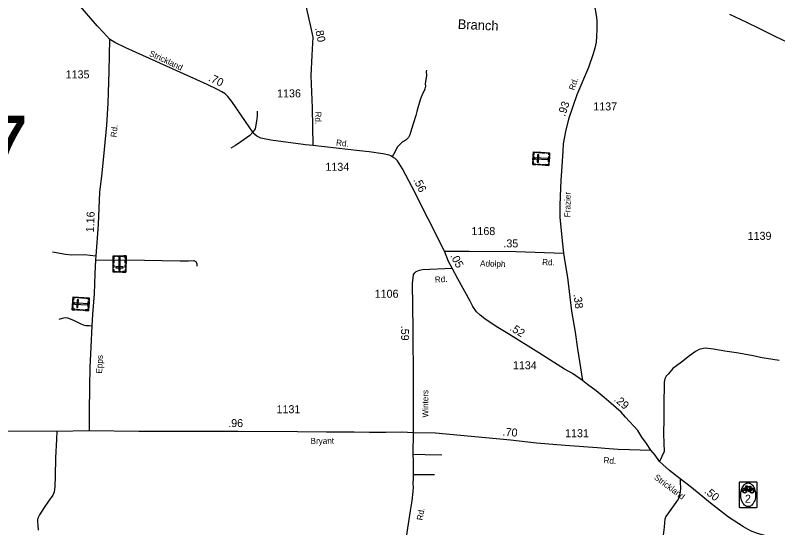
# Model space of a CAD drawing. Extents: x 2220236 to 2384410, y 720751 to 894131.
# Drawn here: x 2249679 to 2261578, y 758435 to 766439 of the extents above; entities that cross this region are included whole.
import ezdxf

# ---------------------------------------------------------------- set-up
doc = ezdxf.new("R2010")
doc.units = 0
doc.layers.add('Default', color=7, linetype='Continuous')

msp = doc.modelspace()

# ---------------------------------------------------------------- linework, layer by layer
at = {"layer": 'Default'}
for points in [[(2253735, 768539), (2253754, 768471), (2253836, 768290), (2253909, 768140), (2254069, 767751), (2254102, 767628), (2254119, 767518), (2254123, 767345), (2254119, 767178), (2254123, 767067), (2254133, 767005), (2254137, 766966), (2254170, 766809), (2254187, 766706), (2254224, 766539), (2254288, 766261), (2254321, 766094), (2254309, 765815), (2254292, 765492), (2254313, 764992), (2254323, 764403)], [(2251150, 766067), (2251054, 766168), (2250957, 766274), (2250659, 766618), (2250566, 766761), (2250503, 766891), (2250460, 767010), (2250394, 767190), (2250344, 767387), (2250271, 767630), (2250246, 767723)], [(2258518, 767506), (2258559, 767302), (2258656, 766859), (2258714, 766617), (2258747, 766409), (2258753, 766341), (2258755, 766221), (2258751, 766106), (2258743, 766019), (2258726, 765925), (2258699, 765834), (2258625, 765625), (2258442, 765195), (2258310, 764817), (2258268, 764625), (2258231, 764430), (2258223, 764318), (2258206, 764083), (2258195, 763860), (2258183, 763612), (2258176, 763460), (2258177, 763287), (2258212, 762914), (2258236, 762721)], [(2260825, 766453), (2261091, 766328), (2261281, 766238), (2261542, 766109), (2261718, 766021)], [(2251150, 766067), (2251139, 765559), (2251121, 765063), (2251102, 764721), (2251065, 764342), (2251030, 763974), (2250993, 763674), (2250973, 763169), (2250938, 762683), (2250932, 762620), (2250921, 762400), (2250908, 762089), (2250884, 761767), (2250873, 761590), (2250859, 761254), (2250843, 760938), (2250836, 760634), (2250830, 760245), (2250834, 759953)], [(2254323, 764403), (2254208, 764417), (2254133, 764425), (2253781, 764472), (2253667, 764490), (2253513, 764520), (2253448, 764552), (2253416, 764576), (2253394, 764597), (2253384, 764612), (2253274, 764781), (2253060, 765093), (2252997, 765168), (2252953, 765209), (2252901, 765244), (2252837, 765277), (2252672, 765355), (2251404, 765929), (2251233, 766013), (2251150, 766067)], [(2256097, 765581), (2256093, 765559), (2256094, 765495), (2256075, 765369), (2256079, 765333), (2256069, 765291), (2256059, 765259), (2256040, 765223), (2256012, 765160), (2255999, 765120), (2255960, 764992), (2255944, 764934), (2255931, 764872), (2255894, 764760), (2255865, 764657), (2255835, 764569), (2255818, 764529), (2255802, 764513), (2255778, 764493), (2255746, 764474), (2255716, 764454), (2255690, 764430), (2255680, 764418), (2255645, 764382), (2255617, 764338), (2255603, 764299), (2255582, 764265), (2255563, 764230)], [(2253456, 764939), (2253454, 764867), (2253443, 764782), (2253421, 764667), (2253384, 764612)], [(2253384, 764612), (2253339, 764563), (2253197, 764461), (2253117, 764403), (2253045, 764364)], [(2256375, 762752), (2255869, 763764), (2255724, 764040), (2255644, 764164), (2255607, 764203), (2255563, 764230), (2255538, 764242), (2255512, 764254), (2255415, 764273), (2255202, 764306), (2255050, 764321), (2254323, 764403)], [(2256375, 762752), (2256763, 762755), (2257496, 762750), (2258236, 762721)], [(2250259, 762744), (2250462, 762709), (2250560, 762696), (2250758, 762701), (2250938, 762683)], [(2256496, 762489), (2256441, 762592), (2256375, 762752)], [(2258236, 762721), (2258253, 762587), (2258295, 762343), (2258360, 761819), (2258418, 761490), (2258455, 761227), (2258501, 760932), (2258531, 760735)], [(2250932, 762620), (2251695, 762614), (2251973, 762607), (2252253, 762601), (2252381, 762602), (2252463, 762606), (2252477, 762605), (2252495, 762591), (2252501, 762581), (2252513, 762559), (2252511, 762545), (2252511, 762521)], [(2255893, 759925), (2255893, 760726), (2255886, 761536), (2255880, 762256), (2255886, 762333), (2255895, 762389), (2255917, 762418), (2255935, 762435), (2255988, 762459), (2256034, 762468), (2256496, 762489)], [(2258531, 760735), (2258374, 760842), (2258249, 760914), (2258076, 761021), (2257847, 761165), (2257364, 761467), (2257185, 761577), (2257006, 761700), (2256934, 761757), (2256877, 761809), (2256818, 761891), (2256776, 761975), (2256588, 762320), (2256496, 762489)], [(2250364, 761690), (2250418, 761710), (2250460, 761719), (2250492, 761714), (2250588, 761677), (2250642, 761651), (2250692, 761627), (2250737, 761603), (2250781, 761593), (2250832, 761595), (2250873, 761590)], [(2261601, 761048), (2261503, 761061), (2261336, 761091), (2261168, 761126), (2260932, 761165), (2260752, 761194), (2260575, 761226), (2260445, 761237), (2260391, 761228), (2260352, 761218), (2260292, 761187), (2260201, 761120), (2260074, 761019), (2259943, 760922), (2259875, 760837), (2259836, 760803), (2259814, 760761), (2259805, 760711), (2259800, 760337), (2259802, 760143), (2259796, 759897), (2259803, 759625), (2259734, 759471)], [(2259595, 759649), (2259528, 759750), (2259456, 759850), (2259394, 759952), (2259204, 760163), (2259134, 760239), (2259054, 760307), (2258980, 760373), (2258869, 760469), (2258745, 760573), (2258611, 760674), (2258531, 760735)], [(2247984, 759217), (2248226, 759481), (2248417, 759681), (2248508, 759763), (2248615, 759829), (2248721, 759882), (2248846, 759917), (2248956, 759936), (2249192, 759947), (2250330, 759945), (2250834, 759953)], [(2250330, 759945), (2250323, 759820), (2250306, 759529), (2250301, 759239), (2250297, 759081), (2250286, 758991), (2250264, 758942), (2250195, 758850), (2250131, 758749), (2250058, 758637), (2250042, 758608), (2250031, 758586), (2250026, 758560), (2250026, 758527), (2250031, 758476), (2250037, 758395)], [(2250834, 759953), (2251605, 759945), (2253158, 759944), (2254082, 759936), (2254535, 759933), (2254966, 759931), (2255207, 759927), (2255464, 759927), (2255706, 759931), (2255893, 759925)], [(2255724, 754316), (2255727, 756686), (2255733, 757383), (2255745, 758031), (2255782, 758293), (2255824, 758566), (2255848, 758698), (2255873, 758858), (2255888, 759003), (2255893, 759064), (2255890, 759124), (2255895, 759206), (2255896, 759266), (2255896, 759292), (2255893, 759372), (2255895, 759482), (2255890, 759582), (2255893, 759925)], [(2255893, 759925), (2256235, 759916), (2257407, 759806), (2257811, 759763), (2258259, 759725), (2258764, 759687), (2258882, 759677), (2259090, 759664), (2259263, 759659), (2259595, 759649)], [(2255890, 759582), (2256078, 759579), (2256338, 759574)], [(2261741, 758231), (2261456, 758292), (2261261, 758344), (2261154, 758389), (2261041, 758448), (2260812, 758602), (2260531, 758817), (2260232, 759063), (2260054, 759198), (2259890, 759328), (2259734, 759471), (2259664, 759566), (2259595, 759649)], [(2255896, 759266), (2256057, 759266), (2256222, 759265)], [(2260054, 759198), (2260055, 759142), (2260060, 759058), (2260057, 758998), (2260045, 758946), (2260022, 758884), (2259990, 758828), (2259830, 758610), (2259817, 758568), (2259809, 758516), (2259804, 758442), (2259789, 758320), (2259782, 758010), (2259787, 757850), (2259789, 757690), (2259801, 757489), (2259808, 757331), (2259821, 757225)]]:
    msp.add_lwpolyline(points, dxfattribs=at)
for points in [[(2257754, 764106), (2257764, 764304), (2258018, 764291), (2258008, 764093)], [(2257807, 764302), (2257807, 764291), (2257774, 764293), (2257772, 764252), (2257761, 764253), (2257764, 764304)], [(2257880, 764287), (2257836, 764289), (2257837, 764301), (2257880, 764298)], [(2257758, 764179), (2257760, 764231), (2257772, 764231), (2257769, 764179)], [(2257789, 764213), (2257788, 764194), (2257990, 764184), (2257991, 764203)], [(2257824, 764143), (2257842, 764142), (2257848, 764259), (2257830, 764260)], [(2257945, 764284), (2257902, 764286), (2257903, 764297), (2257946, 764295)], [(2258016, 764258), (2258005, 764259), (2258006, 764281), (2257966, 764283), (2257966, 764294), (2258018, 764291)], [(2257999, 764151), (2258004, 764235), (2258015, 764235), (2258011, 764150)], [(2257797, 764103), (2257798, 764115), (2257765, 764116), (2257767, 764157), (2257756, 764157), (2257754, 764106)], [(2257871, 764100), (2257828, 764102), (2257828, 764113), (2257872, 764111)], [(2257938, 764096), (2257895, 764098), (2257896, 764110), (2257939, 764107)], [(2258010, 764126), (2257998, 764126), (2257997, 764104), (2257957, 764106), (2257956, 764095), (2258008, 764093)], [(2251405, 762425), (2251206, 762426), (2251207, 762681), (2251407, 762680)], [(2251241, 762680), (2251241, 762669), (2251219, 762669), (2251218, 762629), (2251207, 762629), (2251207, 762681)], [(2251349, 762668), (2251264, 762669), (2251264, 762680), (2251349, 762680)], [(2251296, 762455), (2251315, 762455), (2251316, 762658), (2251297, 762658)], [(2251373, 762680), (2251373, 762668), (2251395, 762668), (2251395, 762628), (2251406, 762628), (2251407, 762680)], [(2251218, 762542), (2251218, 762499), (2251206, 762499), (2251207, 762542)], [(2251218, 762608), (2251218, 762565), (2251207, 762565), (2251207, 762608)], [(2251406, 762542), (2251406, 762499), (2251394, 762499), (2251394, 762543)], [(2251406, 762610), (2251406, 762566), (2251395, 762566), (2251395, 762610)], [(2251206, 762469), (2251218, 762469), (2251217, 762437), (2251258, 762437), (2251258, 762426), (2251206, 762426)], [(2251365, 762493), (2251365, 762512), (2251247, 762513), (2251247, 762494)], [(2251331, 762425), (2251279, 762426), (2251279, 762437), (2251331, 762437)], [(2251405, 762468), (2251394, 762468), (2251394, 762436), (2251353, 762436), (2251353, 762425), (2251405, 762425)], [(2250568, 761840), (2250580, 762039), (2250834, 762023), (2250822, 761824)], [(2250572, 761914), (2250575, 761965), (2250587, 761965), (2250584, 761913)], [(2250623, 762036), (2250623, 762025), (2250590, 762027), (2250588, 761986), (2250577, 761987), (2250580, 762039)], [(2250604, 761947), (2250603, 761928), (2250805, 761916), (2250806, 761934)], [(2250638, 761876), (2250657, 761875), (2250664, 761993), (2250645, 761994)], [(2250695, 762020), (2250652, 762023), (2250653, 762034), (2250696, 762031)], [(2250761, 762016), (2250718, 762019), (2250719, 762030), (2250762, 762027)], [(2250832, 761990), (2250821, 761991), (2250822, 762013), (2250782, 762015), (2250782, 762026), (2250834, 762023)], [(2250814, 761882), (2250819, 761967), (2250831, 761966), (2250825, 761882)], [(2250611, 761837), (2250612, 761848), (2250580, 761850), (2250582, 761891), (2250571, 761892), (2250568, 761840)], [(2250685, 761833), (2250642, 761835), (2250642, 761847), (2250686, 761844)], [(2250752, 761828), (2250709, 761831), (2250710, 761842), (2250753, 761840)], [(2250824, 761857), (2250812, 761858), (2250811, 761836), (2250771, 761838), (2250770, 761827), (2250822, 761824)], [(2260991, 759153), (2260992, 759153), (2261025, 759153), (2261208, 759153), (2261241, 759153), (2261242, 759153), (2261243, 759153), (2261244, 759153), (2261245, 759153), (2261245, 759153), (2261247, 759152), (2261247, 759152), (2261248, 759151), (2261249, 759150), (2261250, 759149), (2261250, 759149), (2261250, 759148), (2261251, 759148), (2261251, 759147), (2261251, 759147), (2261251, 759146), (2261252, 759146), (2261252, 759145), (2261252, 759144), (2261252, 759144), (2261252, 759143), (2261252, 759110), (2261252, 758790), (2261252, 758757), (2261252, 758755), (2261252, 758755), (2261252, 758754), (2261251, 758753), (2261251, 758753), (2261251, 758751), (2261250, 758751), (2261250, 758750), (2261249, 758749), (2261249, 758749), (2261248, 758748), (2261248, 758748), (2261247, 758748), (2261247, 758748), (2261246, 758747), (2261246, 758747), (2261245, 758747), (2261244, 758746), (2261243, 758746), (2261243, 758746), (2261242, 758746), (2261242, 758746), (2261242, 758746), (2261241, 758746), (2261208, 758746), (2261025, 758746), (2260992, 758746), (2260991, 758746), (2260991, 758746), (2260990, 758746), (2260989, 758746), (2260989, 758747), (2260988, 758747), (2260987, 758747), (2260987, 758747), (2260986, 758748), (2260985, 758748), (2260985, 758749), (2260985, 758749), (2260984, 758749), (2260984, 758750), (2260984, 758750), (2260983, 758750), (2260983, 758751), (2260983, 758751), (2260982, 758752), (2260982, 758752), (2260982, 758753), (2260982, 758753), (2260982, 758754), (2260982, 758754), (2260982, 758754), (2260981, 758754), (2260981, 758754), (2260981, 758755), (2260981, 758755), (2260981, 758755), (2260981, 758755), (2260981, 758756), (2260981, 758756), (2260981, 758757), (2260981, 758790), (2260981, 759110), (2260981, 759143), (2260981, 759144), (2260981, 759144), (2260982, 759145), (2260982, 759146), (2260982, 759147), (2260983, 759148), (2260983, 759149), (2260983, 759149), (2260984, 759150), (2260985, 759151), (2260986, 759152), (2260986, 759152), (2260987, 759152), (2260987, 759152), (2260988, 759152), (2260988, 759153), (2260989, 759153), (2260990, 759153), (2260991, 759153)], [(2261117, 758765), (2261112, 758766), (2261107, 758766), (2261098, 758768), (2261086, 758772), (2261080, 758775), (2261074, 758778), (2261069, 758782), (2261061, 758788), (2261047, 758802), (2261034, 758820), (2261022, 758843), (2261013, 758864), (2261008, 758884), (2261003, 758915), (2261001, 758939), (2261001, 758951), (2261001, 758960), (2261001, 758966), (2261002, 758975), (2261003, 758990), (2261006, 759004), (2261008, 759014), (2261009, 759019), (2261012, 759029), (2261014, 759037), (2261022, 759058), (2261032, 759076), (2261043, 759092), (2261052, 759104), (2261064, 759114), (2261073, 759120), (2261077, 759123), (2261083, 759126), (2261091, 759130), (2261102, 759132), (2261111, 759134), (2261119, 759134), (2261130, 759133), (2261141, 759130), (2261154, 759124), (2261165, 759117), (2261175, 759109), (2261186, 759098), (2261194, 759087), (2261203, 759073), (2261210, 759059), (2261217, 759042), (2261223, 759024), (2261227, 759007), (2261230, 758990), (2261231, 758976), (2261232, 758968), (2261233, 758949), (2261232, 758928), (2261229, 758905), (2261225, 758884), (2261219, 758863), (2261211, 758843), (2261202, 758825), (2261194, 758812), (2261185, 758801), (2261174, 758789), (2261163, 758781), (2261152, 758774), (2261140, 758769), (2261133, 758767), (2261129, 758767), (2261126, 758766), (2261122, 758766)], [(2261136, 759080), (2261160, 759083), (2261162, 759081), (2261161, 759077), (2261155, 759076), (2261153, 759072), (2261163, 759055), (2261178, 759056), (2261190, 759053), (2261202, 759045), (2261207, 759036), (2261210, 759031), (2261211, 759024), (2261212, 759015), (2261211, 759007), (2261209, 759000), (2261205, 758993), (2261202, 758988), (2261195, 758983), (2261189, 758979), (2261181, 758977), (2261175, 758977), (2261165, 758979), (2261158, 758982), (2261154, 758985), (2261149, 758991), (2261146, 758998), (2261141, 759010), (2261140, 759016), (2261147, 759010), (2261153, 759000), (2261157, 758994), (2261163, 758990), (2261171, 758987), (2261177, 758986), (2261185, 758988), (2261193, 758993), (2261198, 758998), (2261202, 759005), (2261204, 759015), (2261204, 759023), (2261202, 759030), (2261198, 759036), (2261195, 759040), (2261189, 759045), (2261183, 759047), (2261174, 759048), (2261167, 759049), (2261185, 759020), (2261147, 759010), (2261140, 759016), (2261174, 759022), (2261160, 759046), (2261150, 759036), (2261147, 759017), (2261140, 759016), (2261140, 759023), (2261144, 759035), (2261149, 759043), (2261157, 759052), (2261152, 759063), (2261133, 759015), (2261140, 759016), (2261141, 759010), (2261133, 759009), (2261134, 759004), (2261140, 759001), (2261127, 758998), (2261124, 759002), (2261128, 759004), (2261084, 759055), (2261082, 759051), (2261088, 759042), (2261092, 759034), (2261095, 759026), (2261096, 759018), (2261096, 759011), (2261094, 759001), (2261089, 758992), (2261082, 758985), (2261074, 758980), (2261064, 758978), (2261057, 758977), (2261050, 758978), (2261038, 758986), (2261034, 758990), (2261028, 759001), (2261026, 759014), (2261026, 759023), (2261028, 759031), (2261032, 759038), (2261036, 759044), (2261042, 759050), (2261047, 759053), (2261054, 759055), (2261061, 759056), (2261076, 759054), (2261080, 759046), (2261075, 759027), (2261069, 759017), (2261060, 759013), (2261057, 759016), (2261071, 759031), (2261074, 759045), (2261071, 759046), (2261065, 759048), (2261055, 759048), (2261050, 759047), (2261043, 759042), (2261035, 759033), (2261032, 759023), (2261034, 759013), (2261036, 759003), (2261040, 758996), (2261045, 758992), (2261052, 758988), (2261059, 758987), (2261067, 758987), (2261074, 758990), (2261081, 758997), (2261085, 759005), (2261088, 759011), (2261089, 759019), (2261088, 759026), (2261084, 759036), (2261076, 759054), (2261084, 759076), (2261090, 759070), (2261087, 759062), (2261122, 759022), (2261121, 759027), (2261117, 759033), (2261119, 759035), (2261129, 759035), (2261127, 759027), (2261128, 759022), (2261147, 759070), (2261090, 759070), (2261084, 759076), (2261077, 759083), (2261083, 759090), (2261098, 759092), (2261105, 759087), (2261101, 759083), (2261092, 759084), (2261086, 759082), (2261087, 759081), (2261090, 759081), (2261089, 759078), (2261148, 759077), (2261148, 759079)]]:
    msp.add_lwpolyline(points, close=True, dxfattribs=at)

# ---------------------------------------------------------------- texts
for s, height, rotation, p in [('Branch', 150, 357.265, (2256582, 766227)), ('.80', 125, 281.1748, (2254356, 766237)), ('Strickland', 95, 334.9537, (2251760, 765808)), ('.70', 125, 334.6394, (2252682, 765420)), ('Rd.', 95, 69.8225, (2258402, 765258)), ('.93', 125, 70.7865, (2258256, 764849)), ('Rd.', 95, 270.4236, (2254359, 764934)), ('Rd.', 95, 85.1464, (2251261, 764529)), ('Rd.', 95, 353.1603, (2254681, 764406)), ('.56', 125, 296.5521, (2255888, 763867)), ('Frazier', 95, 89.2487, (2258341, 763283)), ('1.16', 125, 87.7799, (2250906, 763047)), ('.35', 125, 359.5601, (2257296, 762814)), ('.05', 125, 298.3394, (2256463, 762682)), ('Adolph', 95, 358.049, (2256932, 762519)), ('Rd.', 95, 358.049, (2257900, 762538)), ('Rd.', 95, 4.0887, (2256230, 762261)), ('.38', 125, 277.1205, (2258391, 762080)), ('.59', 125, 270.4617, (2255698, 761589)), ('.52', 125, 327.9887, (2257385, 761527)), ('Epps', 95, 87.1927, (2251033, 760841)), ('Winters ', 95, 90.0746, (2256125, 760157)), ('.29', 125, 319.3807, (2259014, 760424)), ('.96', 125, 359.9812, (2253002, 760007)), ('.70', 125, 355.6548, (2257281, 759874)), ('Bryant', 95, 0.3341, (2254287, 759744)), ('Rd.', 95, 355.3877, (2258856, 759445)), ('Strickland', 95, 323.1946, (2259639, 759203)), ('.50', 125, 320.6079, (2260422, 758988)), ('Rd.', 95, 80.5599, (2256036, 758545))]:
    msp.add_text(s, height=height, rotation=rotation, dxfattribs=at).set_placement(p)
for s, height, p in [('1135', 125, (2250465, 765452)), ('1136', 125, (2253765, 765156)), ('1137', 125, (2258699, 764952)), ('17', 1066.3, (2248307, 763803)), ('1134', 125, (2254519, 764009)), ('1168', 125, (2256798, 763005)), ('1139', 125, (2261108, 762931)), ('1106', 125, (2255288, 762027)), ('1134', 125, (2257445, 760910)), ('1131', 125, (2253756, 760224)), ('1131', 125, (2258259, 759849)), ('2', 125, (2261066, 758826))]:
    msp.add_text(s, height=height, dxfattribs=at).set_placement(p)

doc.saveas('drawing.dxf')
